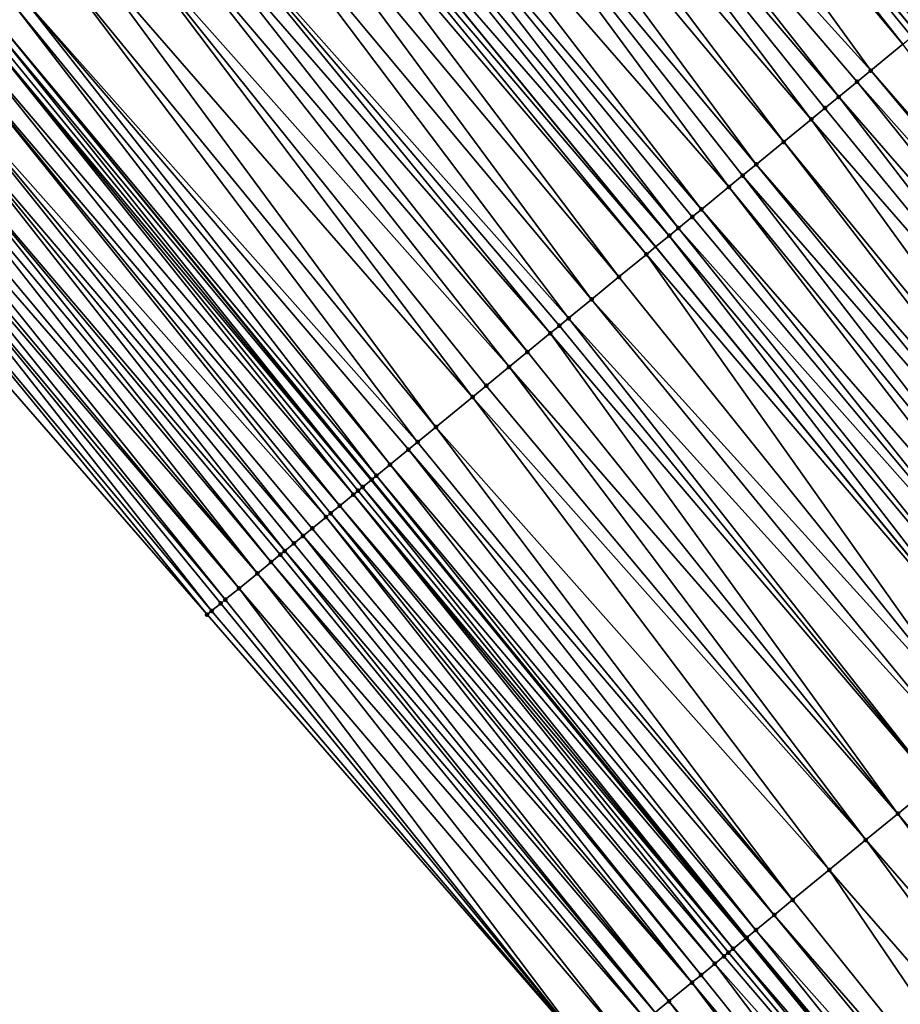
# Model space of a CAD drawing. Header units: feet. Extents: x 2004186 to 2014793, y 836912 to 864902.
# Tile 488 of 656: x 2007315 to 2007345, y 852045 to 852078. Entities that reach past the tile are written whole.
import ezdxf

# ---------------------------------------------------------------- set-up
doc = ezdxf.new("R2010")
doc.units = ezdxf.units.FT
doc.header["$LTSCALE"] = 100
doc.header["$MEASUREMENT"] = 0
for name, color, linetype, lineweight in [('EP_Travel Lane', 5, 'Continuous', 40), ('GPL_Skip Line', 2, 'Continuous', 40), ('Road Shots', 4, 'Continuous', 200), ('Road X-Section', 30, 'Continuous', 13)]:
    doc.layers.add(name, color=color, linetype=linetype, lineweight=lineweight)
doc.layers.add('I-77 SB_MM21-27-Surface-Border', color=7, linetype='Continuous')
doc.layers.add('I-77 SB_MM21-27-Surface-TIN', color=7, linetype='Continuous')

msp = doc.modelspace()

# ---------------------------------------------------------------- linework, layer by layer
at = {"layer": 'EP_Travel Lane'}
msp.add_polyline3d([(2007377.983800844, 852000.8977127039, 436.5696962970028), (2007365.146606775, 852016.2331912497, 436.746768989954), (2007352.319153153, 852031.7502962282, 436.8728418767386), (2007339.674079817, 852047.2450882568, 436.9950861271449), (2007327.029079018, 852062.7397913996, 437.136883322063), (2007314.384125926, 852078.2344360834, 437.2915498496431), (2007301.668577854, 852093.863523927, 437.4010782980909), (2007289.081300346, 852109.4060713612, 437.4789598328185), (2007276.494021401, 852124.9486205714, 437.5560434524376), (2007263.906707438, 852140.4912130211, 437.6138518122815), (2007251.319932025, 852156.231166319, 437.6029466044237), (2007239.071900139, 852172.0420528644, 437.6819413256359), (2007226.823824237, 852187.8529962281, 437.7461890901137), (2007214.576057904, 852203.6635399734, 437.9141399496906), (2007202.278240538, 852219.5795358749, 438.050688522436)], dxfattribs=at)
at = {"layer": 'GPL_Skip Line'}
msp.add_polyline3d([(2007400.41848609, 851993.5982109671, 436.2031289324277), (2007387.580882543, 852008.9335304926, 436.3592634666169), (2007374.74317321, 852024.268976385, 436.4908941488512), (2007361.986144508, 852039.6713750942, 436.6037614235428), (2007349.312298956, 852055.1426916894, 436.7135698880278), (2007336.638543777, 852070.6138979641, 436.8476929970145), (2007323.964731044, 852086.0851744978, 436.9663311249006), (2007311.363644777, 852101.615408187, 437.0641809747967), (2007298.875162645, 852117.2369162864, 437.1475946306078), (2007286.386638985, 852132.8584763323, 437.2079724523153), (2007273.898076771, 852148.480084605, 437.2469640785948), (2007261.464525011, 852164.1451979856, 437.282366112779), (2007249.164776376, 852179.9155655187, 437.3910763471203), (2007236.864926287, 852195.686063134, 437.4659343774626), (2007224.565206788, 852211.4563933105, 437.5843661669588), (2007212.292808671, 852227.2478656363, 437.6978340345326)], dxfattribs=at)
at = {"layer": 'I-77 SB_MM21-27-Surface-Border', "color": 3, "linetype": 'ByBlock', "lineweight": -2}
msp.add_polyline3d([(2007374.70008124, 851998.148125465, 436.6493122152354), (2007362.015852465, 852013.6118045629, 436.8093653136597), (2007347.908391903, 852028.1363464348, 436.9687877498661), (2007334.615825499, 852043.1005293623, 437.116558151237), (2007321.477952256, 852058.1914799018, 437.2583095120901), (2007308.339924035, 852073.2826196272, 437.3583708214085), (2007295.117926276, 852088.6263115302, 437.4956514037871), (2007282.316976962, 852103.9980912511, 437.5598997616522), (2007270.297043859, 852119.9943817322, 437.5878907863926), (2007258.589652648, 852136.2403071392, 437.67648959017), (2007246.483620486, 852152.4587741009, 437.6706200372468), (2007234.814603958, 852168.7212564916, 437.7487028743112), (2007222.987898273, 852184.8607180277, 437.832401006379), (2007212.265211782, 852201.8610753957, 437.9418669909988), (2007199.589120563, 852217.5207740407, 438.0786277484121)], dxfattribs=at)
at = {"layer": 'I-77 SB_MM21-27-Surface-TIN', "color": 128, "linetype": 'ByBlock', "lineweight": -2}
for points in [[(2007332.782450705, 852093.3106725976, 436.6803129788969), (2007345.625750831, 852077.9783992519, 436.5403146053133), (2007332.961546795, 852093.4575179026, 436.6628027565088)], [(2007333.091769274, 852093.5642905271, 436.6500709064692), (2007332.961546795, 852093.4575179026, 436.6628027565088), (2007345.765564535, 852078.0930353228, 436.5267288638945)], [(2007345.765564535, 852078.0930353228, 436.5267288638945), (2007332.961546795, 852093.4575179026, 436.6628027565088), (2007345.625750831, 852077.9783992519, 436.5403146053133)], [(2007333.246469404, 852093.6910496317, 436.6459390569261), (2007333.091769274, 852093.5642905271, 436.6500709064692), (2007345.920261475, 852078.2197983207, 436.5217389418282)], [(2007333.091769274, 852093.5642905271, 436.6500709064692), (2007345.765564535, 852078.0930353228, 436.5267288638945), (2007345.920261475, 852078.2197983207, 436.5217389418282)], [(2007333.246469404, 852093.6910496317, 436.6459390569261), (2007345.920261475, 852078.2197983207, 436.5217389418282), (2007346.074973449, 852078.346542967, 436.5207935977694)], [(2007332.627782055, 852093.183875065, 436.6929144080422), (2007332.163727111, 852092.803542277, 436.7175364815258), (2007344.992200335, 852077.4590732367, 436.5840989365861)], [(2007332.782450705, 852093.3106725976, 436.6803129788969), (2007332.627782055, 852093.183875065, 436.6929144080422), (2007345.456245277, 852077.8394182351, 436.5567855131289)], [(2007332.627782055, 852093.183875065, 436.6929144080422), (2007345.301570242, 852077.7126284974, 436.5676689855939), (2007345.456245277, 852077.8394182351, 436.5567855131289)], [(2007332.627782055, 852093.183875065, 436.6929144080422), (2007344.992200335, 852077.4590732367, 436.5840989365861), (2007345.301570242, 852077.7126284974, 436.5676689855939)], [(2007332.782450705, 852093.3106725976, 436.6803129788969), (2007345.456245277, 852077.8394182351, 436.5567855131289), (2007345.625750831, 852077.9783992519, 436.5403146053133)], [(2007332.163727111, 852092.803542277, 436.7175364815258), (2007330.462045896, 852091.4091674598, 436.7684235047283), (2007343.909343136, 852076.5717061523, 436.6247811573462)], [(2007332.163727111, 852092.803542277, 436.7175364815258), (2007343.909343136, 852076.5717061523, 436.6247811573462), (2007344.992200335, 852077.4590732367, 436.5840989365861)], [(2007330.462045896, 852091.4091674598, 436.7684235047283), (2007329.843272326, 852090.9020981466, 436.7922009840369), (2007342.826477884, 852075.6843488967, 436.6632970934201)], [(2007330.462045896, 852091.4091674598, 436.7684235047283), (2007343.445254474, 852076.1914145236, 436.640331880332), (2007343.909343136, 852076.5717061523, 436.6247811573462)], [(2007330.462045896, 852091.4091674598, 436.7684235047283), (2007342.826477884, 852075.6843488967, 436.6632970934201), (2007343.445254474, 852076.1914145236, 436.640331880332)], [(2007329.843272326, 852090.9020981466, 436.7922009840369), (2007328.915091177, 852090.1415195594, 436.8222728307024), (2007341.898276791, 852074.9237946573, 436.6880030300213)], [(2007329.843272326, 852090.9020981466, 436.7922009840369), (2007342.36238719, 852075.3040597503, 436.678300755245), (2007342.826477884, 852075.6843488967, 436.6632970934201)], [(2007329.843272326, 852090.9020981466, 436.7922009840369), (2007341.898276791, 852074.9237946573, 436.6880030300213), (2007342.36238719, 852075.3040597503, 436.678300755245)], [(2007328.915091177, 852090.1415195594, 436.8222728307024), (2007328.141587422, 852089.5077278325, 436.8420954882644), (2007340.970083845, 852074.1632304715, 436.7149011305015)], [(2007328.915091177, 852090.1415195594, 436.8222728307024), (2007340.970083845, 852074.1632304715, 436.7149011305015), (2007341.898276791, 852074.9237946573, 436.6880030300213)], [(2007328.141587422, 852089.5077278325, 436.8420954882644), (2007327.213371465, 852088.7471917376, 436.8628021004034), (2007340.041907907, 852073.4026455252, 436.7463748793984)], [(2007328.141587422, 852089.5077278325, 436.8420954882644), (2007340.041907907, 852073.4026455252, 436.7463748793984), (2007340.970083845, 852074.1632304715, 436.7149011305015)], [(2007327.213371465, 852088.7471917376, 436.8628021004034), (2007325.975760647, 852087.7331308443, 436.8932246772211), (2007339.113691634, 852072.6421098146, 436.7669970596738)], [(2007327.213371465, 852088.7471917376, 436.8628021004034), (2007339.577799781, 852073.0223776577, 436.7566886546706), (2007340.041907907, 852073.4026455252, 436.7463748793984)], [(2007327.213371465, 852088.7471917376, 436.8628021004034), (2007339.113691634, 852072.6421098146, 436.7669970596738), (2007339.577799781, 852073.0223776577, 436.7566886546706)], [(2007325.975760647, 852087.7331308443, 436.8932246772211), (2007325.202265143, 852087.0993290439, 436.9152674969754), (2007338.185499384, 852071.8815447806, 436.7940820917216)], [(2007325.975760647, 852087.7331308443, 436.8932246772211), (2007338.185499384, 852071.8815447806, 436.7940820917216), (2007339.113691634, 852072.6421098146, 436.7669970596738)], [(2007325.202265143, 852087.0993290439, 436.9152674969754), (2007324.583499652, 852086.5922498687, 436.9412185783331), (2007337.41203894, 852071.2477001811, 436.8255581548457)], [(2007325.202265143, 852087.0993290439, 436.9152674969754), (2007337.876105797, 852071.6280184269, 436.8041409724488), (2007338.185499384, 852071.8815447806, 436.7940820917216)], [(2007325.202265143, 852087.0993290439, 436.9152674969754), (2007337.41203894, 852071.2477001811, 436.8255581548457), (2007337.876105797, 852071.6280184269, 436.8041409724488)], [(2007324.583499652, 852086.5922498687, 436.9412185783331), (2007323.964731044, 852086.0851744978, 436.9663311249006), (2007337.102639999, 852070.9941803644, 436.8341762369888)], [(2007324.583499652, 852086.5922498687, 436.9412185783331), (2007337.102639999, 852070.9941803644, 436.8341762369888), (2007337.41203894, 852071.2477001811, 436.8255581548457)], [(2007323.655327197, 852085.831660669, 436.9736294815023), (2007336.638543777, 852070.6138979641, 436.8476929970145), (2007323.964731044, 852086.0851744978, 436.9663311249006)], [(2007337.102639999, 852070.9941803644, 436.8341762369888), (2007323.964731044, 852086.0851744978, 436.9663311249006), (2007336.638543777, 852070.6138979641, 436.8476929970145)], [(2007323.655327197, 852085.831660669, 436.9736294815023), (2007323.345937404, 852085.5781296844, 436.9847088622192), (2007336.329146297, 852070.3603763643, 436.8567041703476)], [(2007323.655327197, 852085.831660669, 436.9736294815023), (2007336.329146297, 852070.3603763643, 436.8567041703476), (2007336.638543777, 852070.6138979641, 436.8476929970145)], [(2007323.345937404, 852085.5781296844, 436.9847088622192), (2007322.572441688, 852084.9443281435, 437.0066944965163), (2007335.400914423, 852069.5998596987, 436.8731288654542)], [(2007323.345937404, 852085.5781296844, 436.9847088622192), (2007335.400914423, 852069.5998596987, 436.8731288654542), (2007336.329146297, 852070.3603763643, 436.8567041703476)], [(2007322.572441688, 852084.9443281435, 437.0066944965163), (2007321.644252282, 852084.1837596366, 437.0345447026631), (2007334.472715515, 852068.8393027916, 436.8984227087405)], [(2007322.572441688, 852084.9443281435, 437.0066944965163), (2007334.472715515, 852068.8393027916, 436.8984227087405), (2007335.400914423, 852069.5998596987, 436.8731288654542)], [(2007321.644252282, 852084.1837596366, 437.0345447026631), (2007320.406676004, 852083.169656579, 437.0742602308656), (2007333.699206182, 852068.2055178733, 436.9167450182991)], [(2007321.644252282, 852084.1837596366, 437.0345447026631), (2007333.699206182, 852068.2055178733, 436.9167450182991), (2007334.472715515, 852068.8393027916, 436.8984227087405)], [(2007320.406676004, 852083.169656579, 437.0742602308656), (2007319.942602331, 852082.7893466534, 437.0938434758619), (2007333.080410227, 852067.6984758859, 436.9345000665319)], [(2007320.406676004, 852083.169656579, 437.0742602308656), (2007333.389811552, 852067.951992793, 436.9265232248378), (2007333.699206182, 852068.2055178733, 436.9167450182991)], [(2007320.406676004, 852083.169656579, 437.0742602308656), (2007333.080410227, 852067.6984758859, 436.9345000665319), (2007333.389811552, 852067.951992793, 436.9265232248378)], [(2007319.942602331, 852082.7893466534, 437.0938434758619), (2007319.323834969, 852082.2822697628, 437.1192910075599), (2007332.306938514, 852067.0646450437, 436.962943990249)], [(2007319.942602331, 852082.7893466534, 437.0938434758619), (2007332.306938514, 852067.0646450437, 436.962943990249), (2007333.080410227, 852067.6984758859, 436.9345000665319)], [(2007319.323834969, 852082.2822697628, 437.1192910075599), (2007318.395651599, 852081.5216938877, 437.1487651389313), (2007331.688156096, 852066.5575865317, 436.9843411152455)], [(2007319.323834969, 852082.2822697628, 437.1192910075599), (2007331.688156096, 852066.5575865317, 436.9843411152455), (2007332.306938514, 852067.0646450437, 436.962943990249)], [(2007318.395651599, 852081.5216938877, 437.1487651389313), (2007317.312781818, 852080.6343421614, 437.1860620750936), (2007330.450563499, 852065.5435033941, 437.0196666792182)], [(2007318.395651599, 852081.5216938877, 437.1487651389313), (2007330.914641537, 852065.9238079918, 437.0012575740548), (2007331.688156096, 852066.5575865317, 436.9843411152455)], [(2007318.395651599, 852081.5216938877, 437.1487651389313), (2007330.450563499, 852065.5435033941, 437.0196666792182), (2007330.914641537, 852065.9238079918, 437.0012575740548)], [(2007317.312781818, 852080.6343421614, 437.1860620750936), (2007316.539318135, 852080.000501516, 437.2166663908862), (2007329.213000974, 852064.5293835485, 437.0630827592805)], [(2007317.312781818, 852080.6343421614, 437.1860620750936), (2007329.213000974, 852064.5293835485, 437.0630827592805), (2007330.450563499, 852065.5435033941, 437.0196666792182)], [(2007316.539318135, 852080.000501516, 437.2166663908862), (2007315.301785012, 852078.986345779, 437.267992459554), (2007328.594258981, 852064.022275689, 437.0953559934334)], [(2007316.539318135, 852080.000501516, 437.2166663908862), (2007328.594258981, 852064.022275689, 437.0953559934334), (2007329.213000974, 852064.5293835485, 437.0630827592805)], [(2007315.301785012, 852078.986345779, 437.267992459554), (2007314.992390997, 852078.7328199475, 437.2779361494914), (2007327.666077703, 852063.2616972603, 437.125393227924)], [(2007315.301785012, 852078.986345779, 437.267992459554), (2007328.284870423, 852063.7687431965, 437.1067678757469), (2007328.594258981, 852064.022275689, 437.0953559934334)], [(2007315.301785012, 852078.986345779, 437.267992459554), (2007327.666077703, 852063.2616972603, 437.125393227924), (2007328.284870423, 852063.7687431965, 437.1067678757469)], [(2007314.992390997, 852078.7328199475, 437.2779361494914), (2007314.384125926, 852078.2344360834, 437.2915498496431), (2007327.201947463, 852062.8814563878, 437.1297573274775)], [(2007314.992390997, 852078.7328199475, 437.2779361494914), (2007327.201947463, 852062.8814563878, 437.1297573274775), (2007327.666077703, 852063.2616972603, 437.125393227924)], [(2007314.21887791, 852078.0990396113, 437.295248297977), (2007314.064187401, 852077.972268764, 437.3019682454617), (2007326.737901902, 852062.5011121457, 437.1569040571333)], [(2007314.21887791, 852078.0990396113, 437.295248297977), (2007327.029079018, 852062.7397913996, 437.136883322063), (2007314.384125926, 852078.2344360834, 437.2915498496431)], [(2007314.21887791, 852078.0990396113, 437.295248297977), (2007326.737901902, 852062.5011121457, 437.1569040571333), (2007327.029079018, 852062.7397913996, 437.136883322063)], [(2007327.047253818, 852062.7546893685, 437.1356336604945), (2007314.384125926, 852078.2344360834, 437.2915498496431), (2007327.029079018, 852062.7397913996, 437.136883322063)], [(2007327.201947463, 852062.8814563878, 437.1297573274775), (2007314.384125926, 852078.2344360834, 437.2915498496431), (2007327.047253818, 852062.7546893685, 437.1356336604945)], [(2007313.9094884, 852077.8455082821, 437.3064036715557), (2007313.445369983, 852077.4652529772, 437.3139484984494), (2007326.428499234, 852062.2475968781, 437.1645195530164)], [(2007314.064187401, 852077.972268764, 437.3019682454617), (2007313.9094884, 852077.8455082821, 437.3064036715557), (2007326.737901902, 852062.5011121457, 437.1569040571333)], [(2007313.9094884, 852077.8455082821, 437.3064036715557), (2007326.58320815, 852062.3743452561, 437.1627517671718), (2007326.737901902, 852062.5011121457, 437.1569040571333)], [(2007313.9094884, 852077.8455082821, 437.3064036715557), (2007326.428499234, 852062.2475968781, 437.1645195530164), (2007326.58320815, 852062.3743452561, 437.1627517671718)], [(2007313.445369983, 852077.4652529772, 437.3139484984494), (2007312.98123784, 852077.0850144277, 437.3178005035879), (2007325.964353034, 852061.867375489, 437.1645895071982)], [(2007313.445369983, 852077.4652529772, 437.3139484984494), (2007325.964353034, 852061.867375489, 437.1645895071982), (2007326.428499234, 852062.2475968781, 437.1645195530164)], [(2007344.992200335, 852077.4590732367, 436.5840989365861), (2007343.909343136, 852076.5717061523, 436.6247811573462), (2007357.047225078, 852061.4807449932, 436.4853525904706)], [(2007312.98123784, 852077.0850144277, 437.3178005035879), (2007312.20771101, 852076.4512508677, 437.3314151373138), (2007325.500263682, 852061.487084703, 437.1799545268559)], [(2007312.98123784, 852077.0850144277, 437.3178005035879), (2007325.654951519, 852061.6138588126, 437.1725154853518), (2007325.964353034, 852061.867375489, 437.1645895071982)], [(2007312.98123784, 852077.0850144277, 437.3178005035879), (2007325.500263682, 852061.487084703, 437.1799545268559), (2007325.654951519, 852061.6138588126, 437.1725154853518)], [(2007312.20771101, 852076.4512508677, 437.3314151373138), (2007311.743601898, 852076.0709842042, 437.3414634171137), (2007324.726783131, 852060.853264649, 437.2060206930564)], [(2007312.20771101, 852076.4512508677, 437.3314151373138), (2007325.036182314, 852061.1067841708, 437.1974675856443), (2007325.500263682, 852061.487084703, 437.1799545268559)], [(2007312.20771101, 852076.4512508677, 437.3314151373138), (2007324.726783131, 852060.853264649, 437.2060206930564), (2007325.036182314, 852061.1067841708, 437.1974675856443)], [(2007343.909343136, 852076.5717061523, 436.6247811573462), (2007343.445254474, 852076.1914145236, 436.640331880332), (2007356.73781803, 852061.227235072, 436.4917900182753)], [(2007343.909343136, 852076.5717061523, 436.6247811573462), (2007356.73781803, 852061.227235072, 436.4917900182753), (2007357.047225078, 852061.4807449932, 436.4853525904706)], [(2007343.445254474, 852076.1914145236, 436.640331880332), (2007342.826477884, 852075.6843488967, 436.6632970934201), (2007355.964344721, 852060.5934061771, 436.5198053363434)], [(2007343.445254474, 852076.1914145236, 436.640331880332), (2007355.964344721, 852060.5934061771, 436.5198053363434), (2007356.73781803, 852061.227235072, 436.4917900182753)], [(2007311.743601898, 852076.0709842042, 437.3414634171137), (2007311.124789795, 852075.5639619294, 437.3548736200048), (2007324.107946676, 852060.3462721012, 437.2128792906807)], [(2007311.743601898, 852076.0709842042, 437.3414634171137), (2007324.41736154, 852060.5997724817, 437.2085449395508), (2007324.726783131, 852060.853264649, 437.2060206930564)], [(2007311.743601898, 852076.0709842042, 437.3414634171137), (2007324.107946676, 852060.3462721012, 437.2128792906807), (2007324.41736154, 852060.5997724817, 437.2085449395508)], [(2007311.124789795, 852075.5639619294, 437.3548736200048), (2007310.815373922, 852075.3104627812, 437.3589362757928), (2007323.64386779, 852059.9659685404, 437.2310598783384)], [(2007311.124789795, 852075.5639619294, 437.3548736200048), (2007323.953249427, 852060.2195094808, 437.2177860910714), (2007324.107946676, 852060.3462721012, 437.2128792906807)], [(2007311.124789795, 852075.5639619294, 437.3548736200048), (2007323.64386779, 852059.9659685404, 437.2310598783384), (2007323.953249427, 852060.2195094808, 437.2177860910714)], [(2007342.826477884, 852075.6843488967, 436.6632970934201), (2007342.36238719, 852075.3040597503, 436.678300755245), (2007355.036160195, 852059.8328317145, 436.5489691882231)], [(2007342.826477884, 852075.6843488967, 436.6632970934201), (2007355.036160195, 852059.8328317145, 436.5489691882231), (2007355.964344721, 852060.5934061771, 436.5198053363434)], [(2007310.815373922, 852075.3104627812, 437.3589362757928), (2007310.351258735, 852074.9302035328, 437.367350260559), (2007323.179771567, 852059.5856861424, 437.2445761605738)], [(2007310.815373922, 852075.3104627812, 437.3589362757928), (2007323.179771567, 852059.5856861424, 437.2445761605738), (2007323.64386779, 852059.9659685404, 437.2310598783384)], [(2007342.36238719, 852075.3040597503, 436.678300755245), (2007341.898276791, 852074.9237946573, 436.6880030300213), (2007355.036160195, 852059.8328317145, 436.5489691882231)], [(2007310.351258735, 852074.9302035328, 437.367350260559), (2007310.041824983, 852074.676726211, 437.3666024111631), (2007323.179771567, 852059.5856861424, 437.2445761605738)], [(2007341.898276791, 852074.9237946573, 436.6880030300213), (2007340.970083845, 852074.1632304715, 436.7149011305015), (2007353.643872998, 852058.691982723, 436.5899153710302)], [(2007341.898276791, 852074.9237946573, 436.6880030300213), (2007353.643872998, 852058.691982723, 436.5899153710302), (2007355.036160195, 852059.8328317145, 436.5489691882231)], [(2007309.732370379, 852074.4232743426, 437.3602446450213), (2007309.577656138, 852074.2965324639, 437.3605799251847), (2007322.560956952, 852059.0786669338, 437.2573108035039)], [(2007310.041824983, 852074.676726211, 437.3666024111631), (2007309.732370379, 852074.4232743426, 437.3602446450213), (2007322.560956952, 852059.0786669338, 437.2573108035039)], [(2007310.041824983, 852074.676726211, 437.3666024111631), (2007322.560956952, 852059.0786669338, 437.2573108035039), (2007323.179771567, 852059.5856861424, 437.2445761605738)], [(2007309.577656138, 852074.2965324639, 437.3605799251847), (2007309.268245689, 852074.0430266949, 437.3661018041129), (2007322.096873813, 852058.6983685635, 437.2743473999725)], [(2007309.577656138, 852074.2965324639, 437.3605799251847), (2007322.096873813, 852058.6983685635, 437.2743473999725), (2007322.560956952, 852059.0786669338, 437.2573108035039)], [(2007340.970083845, 852074.1632304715, 436.7149011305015), (2007340.041907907, 852073.4026455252, 436.7463748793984), (2007353.1797945, 852058.311678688, 436.6082008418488)], [(2007340.970083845, 852074.1632304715, 436.7149011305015), (2007353.1797945, 852058.311678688, 436.6082008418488), (2007353.643872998, 852058.691982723, 436.5899153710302)], [(2007309.268245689, 852074.0430266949, 437.3661018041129), (2007308.804096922, 852073.6628084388, 437.3654810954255), (2007321.632678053, 852058.3182076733, 437.2610833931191)], [(2007309.268245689, 852074.0430266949, 437.3661018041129), (2007321.942165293, 852058.5716197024, 437.2762216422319), (2007322.096873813, 852058.6983685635, 437.2743473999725)], [(2007309.268245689, 852074.0430266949, 437.3661018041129), (2007321.632678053, 852058.3182076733, 437.2610833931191), (2007321.942165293, 852058.5716197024, 437.2762216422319)], [(2007308.804096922, 852073.6628084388, 437.3654810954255), (2007308.339924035, 852073.2826196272, 437.3583708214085), (2007321.477952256, 852058.1914799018, 437.2583095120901)], [(2007308.804096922, 852073.6628084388, 437.3654810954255), (2007321.477952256, 852058.1914799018, 437.2583095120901), (2007321.632678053, 852058.3182076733, 437.2610833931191)], [(2007340.041907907, 852073.4026455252, 436.7463748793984), (2007339.577799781, 852073.0223776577, 436.7566886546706), (2007352.715677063, 852057.9314221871, 436.616009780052)], [(2007340.041907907, 852073.4026455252, 436.7463748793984), (2007352.715677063, 852057.9314221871, 436.616009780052), (2007353.1797945, 852058.311678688, 436.6082008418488)], [(2007339.577799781, 852073.0223776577, 436.7566886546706), (2007339.113691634, 852072.6421098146, 436.7669970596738), (2007351.787473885, 852057.1708704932, 436.6401554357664)], [(2007339.577799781, 852073.0223776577, 436.7566886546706), (2007351.787473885, 852057.1708704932, 436.6401554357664), (2007352.715677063, 852057.9314221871, 436.616009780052)], [(2007339.113691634, 852072.6421098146, 436.7669970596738), (2007338.185499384, 852071.8815447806, 436.7940820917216), (2007351.323384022, 852056.7905803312, 436.6553832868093)], [(2007339.113691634, 852072.6421098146, 436.7669970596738), (2007351.323384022, 852056.7905803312, 436.6553832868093), (2007351.787473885, 852057.1708704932, 436.6401554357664)], [(2007338.185499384, 852071.8815447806, 436.7940820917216), (2007337.876105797, 852071.6280184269, 436.8041409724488), (2007350.70457547, 852056.2835537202, 436.6697498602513)], [(2007338.185499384, 852071.8815447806, 436.7940820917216), (2007350.70457547, 852056.2835537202, 436.6697498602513), (2007351.323384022, 852056.7905803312, 436.6553832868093)], [(2007337.876105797, 852071.6280184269, 436.8041409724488), (2007337.41203894, 852071.2477001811, 436.8255581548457), (2007350.70457547, 852056.2835537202, 436.6697498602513)], [(2007337.41203894, 852071.2477001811, 436.8255581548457), (2007337.102639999, 852070.9941803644, 436.8341762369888), (2007349.931101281, 852055.6497259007, 436.6975281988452)], [(2007337.41203894, 852071.2477001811, 436.8255581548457), (2007349.931101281, 852055.6497259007, 436.6975281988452), (2007350.70457547, 852056.2835537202, 436.6697498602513)], [(2007337.102639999, 852070.9941803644, 436.8341762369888), (2007336.638543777, 852070.6138979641, 436.8476929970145), (2007349.312298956, 852055.1426916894, 436.7135698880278)], [(2007337.102639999, 852070.9941803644, 436.8341762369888), (2007349.312298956, 852055.1426916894, 436.7135698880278), (2007349.931101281, 852055.6497259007, 436.6975281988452)], [(2007336.329146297, 852070.3603763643, 436.8567041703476), (2007349.312298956, 852055.1426916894, 436.7135698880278), (2007336.638543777, 852070.6138979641, 436.8476929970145)], [(2007336.329146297, 852070.3603763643, 436.8567041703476), (2007335.400914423, 852069.5998596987, 436.8731288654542), (2007347.919967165, 852054.0018971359, 436.7425179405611)], [(2007336.329146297, 852070.3603763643, 436.8567041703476), (2007347.919967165, 852054.0018971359, 436.7425179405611), (2007349.312298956, 852055.1426916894, 436.7135698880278)], [(2007335.400914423, 852069.5998596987, 436.8731288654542), (2007334.472715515, 852068.8393027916, 436.8984227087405), (2007347.919967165, 852054.0018971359, 436.7425179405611)], [(2007334.472715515, 852068.8393027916, 436.8984227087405), (2007333.699206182, 852068.2055178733, 436.9167450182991), (2007347.146485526, 852053.3680784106, 436.768291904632)], [(2007334.472715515, 852068.8393027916, 436.8984227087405), (2007347.146485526, 852053.3680784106, 436.768291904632), (2007347.919967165, 852054.0018971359, 436.7425179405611)], [(2007333.699206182, 852068.2055178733, 436.9167450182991), (2007333.389811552, 852067.951992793, 436.9265232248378), (2007346.063596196, 852052.4807505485, 436.800330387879)], [(2007333.699206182, 852068.2055178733, 436.9167450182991), (2007346.063596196, 852052.4807505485, 436.800330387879), (2007347.146485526, 852053.3680784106, 436.768291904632)], [(2007333.389811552, 852067.951992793, 436.9265232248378), (2007333.080410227, 852067.6984758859, 436.9345000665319), (2007346.063596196, 852052.4807505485, 436.800330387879)], [(2007333.080410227, 852067.6984758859, 436.9345000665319), (2007332.306938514, 852067.0646450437, 436.962943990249), (2007344.82600912, 852051.4666606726, 436.8371421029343)], [(2007333.080410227, 852067.6984758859, 436.9345000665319), (2007344.82600912, 852051.4666606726, 436.8371421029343), (2007346.063596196, 852052.4807505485, 436.800330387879)], [(2007332.306938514, 852067.0646450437, 436.962943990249), (2007331.688156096, 852066.5575865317, 436.9843411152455), (2007344.82600912, 852051.4666606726, 436.8371421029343)], [(2007331.688156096, 852066.5575865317, 436.9843411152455), (2007330.914641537, 852065.9238079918, 437.0012575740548), (2007343.743101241, 852050.5793554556, 436.8641896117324)], [(2007331.688156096, 852066.5575865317, 436.9843411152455), (2007343.743101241, 852050.5793554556, 436.8641896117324), (2007344.82600912, 852051.4666606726, 436.8371421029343)], [(2007330.914641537, 852065.9238079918, 437.0012575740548), (2007330.450563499, 852065.5435033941, 437.0196666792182), (2007343.743101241, 852050.5793554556, 436.8641896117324)], [(2007330.450563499, 852065.5435033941, 437.0196666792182), (2007329.213000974, 852064.5293835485, 437.0630827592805), (2007342.50552861, 852049.5652479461, 436.9048877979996)], [(2007330.450563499, 852065.5435033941, 437.0196666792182), (2007342.50552861, 852049.5652479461, 436.9048877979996), (2007343.743101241, 852050.5793554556, 436.8641896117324)], [(2007329.213000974, 852064.5293835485, 437.0630827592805), (2007328.594258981, 852064.022275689, 437.0953559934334), (2007341.267982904, 852048.5511075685, 436.9528300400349)], [(2007329.213000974, 852064.5293835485, 437.0630827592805), (2007341.267982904, 852048.5511075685, 436.9528300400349), (2007342.50552861, 852049.5652479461, 436.9048877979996)], [(2007328.284870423, 852063.7687431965, 437.1067678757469), (2007327.666077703, 852063.2616972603, 437.125393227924), (2007340.64919186, 852048.0440595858, 436.9719069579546)], [(2007328.594258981, 852064.022275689, 437.0953559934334), (2007328.284870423, 852063.7687431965, 437.1067678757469), (2007341.267982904, 852048.5511075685, 436.9528300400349)], [(2007328.284870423, 852063.7687431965, 437.1067678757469), (2007340.64919186, 852048.0440595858, 436.9719069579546), (2007341.267982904, 852048.5511075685, 436.9528300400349)], [(2007327.666077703, 852063.2616972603, 437.125393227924), (2007327.201947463, 852062.8814563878, 437.1297573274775), (2007340.030374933, 852047.5370432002, 436.984019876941)], [(2007327.666077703, 852063.2616972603, 437.125393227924), (2007340.030374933, 852047.5370432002, 436.984019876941), (2007340.64919186, 852048.0440595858, 436.9719069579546)], [(2007327.201947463, 852062.8814563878, 437.1297573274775), (2007327.047253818, 852062.7546893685, 437.1356336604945), (2007339.720976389, 852047.2835228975, 436.9927453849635)], [(2007327.201947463, 852062.8814563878, 437.1297573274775), (2007339.720976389, 852047.2835228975, 436.9927453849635), (2007340.030374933, 852047.5370432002, 436.984019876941)], [(2007326.737901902, 852062.5011121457, 437.1569040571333), (2007326.58320815, 852062.3743452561, 437.1627517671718), (2007339.256916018, 852046.9031967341, 437.015907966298)], [(2007326.737901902, 852062.5011121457, 437.1569040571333), (2007339.674079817, 852047.2450882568, 436.9950861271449), (2007327.029079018, 852062.7397913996, 437.136883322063)], [(2007326.737901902, 852062.5011121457, 437.1569040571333), (2007339.256916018, 852046.9031967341, 437.015907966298), (2007339.674079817, 852047.2450882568, 436.9950861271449)], [(2007327.047253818, 852062.7546893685, 437.1356336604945), (2007327.029079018, 852062.7397913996, 437.136883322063), (2007339.720976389, 852047.2835228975, 436.9927453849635)], [(2007339.720976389, 852047.2835228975, 436.9927453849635), (2007327.029079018, 852062.7397913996, 437.136883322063), (2007339.674079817, 852047.2450882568, 436.9950861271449)], [(2007326.428499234, 852062.2475968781, 437.1645195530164), (2007325.964353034, 852061.867375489, 437.1645895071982), (2007338.947513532, 852046.6496812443, 437.0235726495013)], [(2007326.58320815, 852062.3743452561, 437.1627517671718), (2007326.428499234, 852062.2475968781, 437.1645195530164), (2007339.256916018, 852046.9031967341, 437.015907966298)], [(2007326.428499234, 852062.2475968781, 437.1645195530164), (2007339.102220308, 852046.7764322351, 437.0212288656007), (2007339.256916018, 852046.9031967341, 437.015907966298)], [(2007326.428499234, 852062.2475968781, 437.1645195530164), (2007338.947513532, 852046.6496812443, 437.0235726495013), (2007339.102220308, 852046.7764322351, 437.0212288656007)], [(2007325.964353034, 852061.867375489, 437.1645895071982), (2007325.654951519, 852061.6138588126, 437.1725154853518), (2007338.638083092, 852046.3961998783, 437.0237165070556)], [(2007325.964353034, 852061.867375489, 437.1645895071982), (2007338.638083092, 852046.3961998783, 437.0237165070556), (2007338.947513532, 852046.6496812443, 437.0235726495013)], [(2007325.500263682, 852061.487084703, 437.1799545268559), (2007325.036182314, 852061.1067841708, 437.1974675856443), (2007337.86454687, 852045.7624477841, 437.0348049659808)], [(2007325.654951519, 852061.6138588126, 437.1725154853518), (2007325.500263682, 852061.487084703, 437.1799545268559), (2007338.173950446, 852046.0159619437, 437.0274334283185)], [(2007325.500263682, 852061.487084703, 437.1799545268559), (2007337.86454687, 852045.7624477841, 437.0348049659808), (2007338.173950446, 852046.0159619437, 437.0274334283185)], [(2007325.654951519, 852061.6138588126, 437.1725154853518), (2007338.173950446, 852046.0159619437, 437.0274334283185), (2007338.638083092, 852046.3961998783, 437.0237165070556)], [(2007325.036182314, 852061.1067841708, 437.1974675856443), (2007324.726783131, 852060.853264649, 437.2060206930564), (2007337.86454687, 852045.7624477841, 437.0348049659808)], [(2007324.726783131, 852060.853264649, 437.2060206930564), (2007324.41736154, 852060.5997724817, 437.2085449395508), (2007337.091081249, 852045.1286095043, 437.0648887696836)], [(2007324.726783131, 852060.853264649, 437.2060206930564), (2007337.091081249, 852045.1286095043, 437.0648887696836), (2007337.86454687, 852045.7624477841, 437.0348049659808)], [(2007324.41736154, 852060.5997724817, 437.2085449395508), (2007324.107946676, 852060.3462721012, 437.2128792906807), (2007337.091081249, 852045.1286095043, 437.0648887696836)], [(2007323.953249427, 852060.2195094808, 437.2177860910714), (2007323.64386779, 852059.9659685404, 437.2310598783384), (2007336.627001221, 852044.7483073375, 437.0827624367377)], [(2007324.107946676, 852060.3462721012, 437.2128792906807), (2007323.953249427, 852060.2195094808, 437.2177860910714), (2007336.627001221, 852044.7483073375, 437.0827624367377)], [(2007324.107946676, 852060.3462721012, 437.2128792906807), (2007336.627001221, 852044.7483073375, 437.0827624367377), (2007337.091081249, 852045.1286095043, 437.0648887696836)], [(2007323.64386779, 852059.9659685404, 437.2310598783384), (2007323.179771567, 852059.5856861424, 437.2445761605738), (2007336.317594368, 852044.4947971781, 437.0892523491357)], [(2007323.64386779, 852059.9659685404, 437.2310598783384), (2007336.317594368, 852044.4947971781, 437.0892523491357), (2007336.627001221, 852044.7483073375, 437.0827624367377)], [(2007323.179771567, 852059.5856861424, 437.2445761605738), (2007322.560956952, 852059.0786669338, 437.2573108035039), (2007335.54405765, 852043.8610456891, 437.1002074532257)], [(2007323.179771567, 852059.5856861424, 437.2445761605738), (2007335.54405765, 852043.8610456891, 437.1002074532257), (2007336.317594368, 852044.4947971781, 437.0892523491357)], [(2007322.560956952, 852059.0786669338, 437.2573108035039), (2007322.096873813, 852058.6983685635, 437.2743473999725), (2007334.615825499, 852043.1005293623, 437.116558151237)], [(2007322.560956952, 852059.0786669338, 437.2573108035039), (2007334.615825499, 852043.1005293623, 437.116558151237), (2007335.54405765, 852043.8610456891, 437.1002074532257)], [(2007321.942165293, 852058.5716197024, 437.2762216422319), (2007321.632678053, 852058.3182076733, 437.2610833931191), (2007334.615825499, 852043.1005293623, 437.116558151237)], [(2007322.096873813, 852058.6983685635, 437.2743473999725), (2007321.942165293, 852058.5716197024, 437.2762216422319), (2007334.615825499, 852043.1005293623, 437.116558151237)], [(2007321.632678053, 852058.3182076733, 437.2610833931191), (2007321.477952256, 852058.1914799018, 437.2583095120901), (2007334.615825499, 852043.1005293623, 437.116558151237)], [(2007346.063596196, 852052.4807505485, 436.800330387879), (2007344.82600912, 852051.4666606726, 436.8371421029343), (2007357.654540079, 852036.1221211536, 436.7192405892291)], [(2007344.82600912, 852051.4666606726, 436.8371421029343), (2007343.743101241, 852050.5793554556, 436.8641896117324), (2007356.881040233, 852035.4883246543, 436.7401159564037)], [(2007344.82600912, 852051.4666606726, 436.8371421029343), (2007356.881040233, 852035.4883246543, 436.7401159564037), (2007357.654540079, 852036.1221211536, 436.7192405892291)], [(2007343.743101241, 852050.5793554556, 436.8641896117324), (2007342.50552861, 852049.5652479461, 436.9048877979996), (2007355.643445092, 852034.474244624, 436.7747576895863)], [(2007343.743101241, 852050.5793554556, 436.8641896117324), (2007355.643445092, 852034.474244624, 436.7747576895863), (2007356.881040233, 852035.4883246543, 436.7401159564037)], [(2007342.50552861, 852049.5652479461, 436.9048877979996), (2007341.267982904, 852048.5511075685, 436.9528300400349), (2007353.787097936, 852032.9530689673, 436.8389770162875)], [(2007342.50552861, 852049.5652479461, 436.9048877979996), (2007353.787097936, 852032.9530689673, 436.8389770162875), (2007355.643445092, 852034.474244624, 436.7747576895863)], [(2007341.267982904, 852048.5511075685, 436.9528300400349), (2007340.64919186, 852048.0440595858, 436.9719069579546), (2007353.787097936, 852032.9530689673, 436.8389770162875)], [(2007340.64919186, 852048.0440595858, 436.9719069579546), (2007340.030374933, 852047.5370432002, 436.984019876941), (2007353.323003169, 852032.5727847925, 436.8528853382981)], [(2007340.64919186, 852048.0440595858, 436.9719069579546), (2007353.323003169, 852032.5727847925, 436.8528853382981), (2007353.787097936, 852032.9530689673, 436.8389770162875)], [(2007340.030374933, 852047.5370432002, 436.984019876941), (2007339.720976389, 852047.2835228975, 436.9927453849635), (2007352.549473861, 852031.9390242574, 436.8658341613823)], [(2007340.030374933, 852047.5370432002, 436.984019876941), (2007352.549473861, 852031.9390242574, 436.8658341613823), (2007353.323003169, 852032.5727847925, 436.8528853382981)], [(2007339.256916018, 852046.9031967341, 437.015907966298), (2007352.319153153, 852031.7502962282, 436.8728418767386), (2007339.674079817, 852047.2450882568, 436.9950861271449)], [(2007339.720976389, 852047.2835228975, 436.9927453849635), (2007339.674079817, 852047.2450882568, 436.9950861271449), (2007352.319153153, 852031.7502962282, 436.8728418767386)], [(2007339.720976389, 852047.2835228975, 436.9927453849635), (2007352.319153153, 852031.7502962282, 436.8728418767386), (2007352.549473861, 852031.9390242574, 436.8658341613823)], [(2007339.256916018, 852046.9031967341, 437.015907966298), (2007339.102220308, 852046.7764322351, 437.0212288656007), (2007351.930681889, 852031.4319774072, 436.8846614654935)], [(2007339.256916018, 852046.9031967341, 437.015907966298), (2007351.930681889, 852031.4319774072, 436.8846614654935), (2007352.319153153, 852031.7502962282, 436.8728418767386)], [(2007338.947513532, 852046.6496812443, 437.0235726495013), (2007338.638083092, 852046.3961998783, 437.0237165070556), (2007351.930681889, 852031.4319774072, 436.8846614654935)], [(2007339.102220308, 852046.7764322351, 437.0212288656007), (2007338.947513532, 852046.6496812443, 437.0235726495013), (2007351.930681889, 852031.4319774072, 436.8846614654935)], [(2007338.638083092, 852046.3961998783, 437.0237165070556), (2007338.173950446, 852046.0159619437, 437.0274334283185), (2007350.693053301, 852030.4179382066, 436.9103043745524)], [(2007338.638083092, 852046.3961998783, 437.0237165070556), (2007350.693053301, 852030.4179382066, 436.9103043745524), (2007351.930681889, 852031.4319774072, 436.8846614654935)], [(2007338.173950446, 852046.0159619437, 437.0274334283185), (2007337.86454687, 852045.7624477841, 437.0348049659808), (2007350.693053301, 852030.4179382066, 436.9103043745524)], [(2007337.86454687, 852045.7624477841, 437.0348049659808), (2007337.091081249, 852045.1286095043, 437.0648887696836), (2007349.919557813, 852029.7841363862, 436.9323524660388)], [(2007337.86454687, 852045.7624477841, 437.0348049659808), (2007349.919557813, 852029.7841363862, 436.9323524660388), (2007350.693053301, 852030.4179382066, 436.9103043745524)], [(2007337.091081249, 852045.1286095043, 437.0648887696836), (2007336.627001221, 852044.7483073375, 437.0827624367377), (2007349.300753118, 852029.2771050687, 436.9477564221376)], [(2007337.091081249, 852045.1286095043, 437.0648887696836), (2007349.300753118, 852029.2771050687, 436.9477564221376), (2007349.919557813, 852029.7841363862, 436.9323524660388)]]:
    msp.add_3dface(points, dxfattribs=at)
at = {"layer": 'Road Shots', "lineweight": 100}
for p in [(2007343.909343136, 852076.5717061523, 436.6247811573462), (2007343.445254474, 852076.1914145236, 436.640331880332), (2007342.826477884, 852075.6843488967, 436.6632970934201), (2007342.36238719, 852075.3040597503, 436.678300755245), (2007341.898276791, 852074.9237946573, 436.6880030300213), (2007340.970083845, 852074.1632304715, 436.7149011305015), (2007340.041907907, 852073.4026455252, 436.7463748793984), (2007339.577799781, 852073.0223776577, 436.7566886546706), (2007339.113691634, 852072.6421098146, 436.7669970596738), (2007338.185499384, 852071.8815447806, 436.7940820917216), (2007337.876105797, 852071.6280184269, 436.8041409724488), (2007337.41203894, 852071.2477001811, 436.8255581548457), (2007337.102639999, 852070.9941803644, 436.8341762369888), (2007336.329146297, 852070.3603763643, 436.8567041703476), (2007335.400914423, 852069.5998596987, 436.8731288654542), (2007334.472715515, 852068.8393027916, 436.8984227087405), (2007333.699206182, 852068.2055178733, 436.9167450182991), (2007333.389811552, 852067.951992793, 436.9265232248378), (2007333.080410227, 852067.6984758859, 436.9345000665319), (2007332.306938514, 852067.0646450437, 436.962943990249), (2007331.688156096, 852066.5575865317, 436.9843411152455), (2007330.914641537, 852065.9238079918, 437.0012575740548), (2007330.450563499, 852065.5435033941, 437.0196666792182), (2007329.213000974, 852064.5293835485, 437.0630827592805), (2007328.284870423, 852063.7687431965, 437.1067678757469), (2007328.594258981, 852064.022275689, 437.0953559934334), (2007327.666077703, 852063.2616972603, 437.125393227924), (2007327.201947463, 852062.8814563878, 437.1297573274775), (2007326.737901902, 852062.5011121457, 437.1569040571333), (2007327.047253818, 852062.7546893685, 437.1356336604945), (2007326.428499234, 852062.2475968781, 437.1645195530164), (2007326.58320815, 852062.3743452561, 437.1627517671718), (2007325.964353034, 852061.867375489, 437.1645895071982), (2007325.500263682, 852061.487084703, 437.1799545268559), (2007325.654951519, 852061.6138588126, 437.1725154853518), (2007325.036182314, 852061.1067841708, 437.1974675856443), (2007324.726783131, 852060.853264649, 437.2060206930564), (2007324.41736154, 852060.5997724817, 437.2085449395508), (2007323.953249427, 852060.2195094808, 437.2177860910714), (2007324.107946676, 852060.3462721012, 437.2128792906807), (2007323.64386779, 852059.9659685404, 437.2310598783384), (2007323.179771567, 852059.5856861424, 437.2445761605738), (2007322.560956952, 852059.0786669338, 437.2573108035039), (2007321.942165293, 852058.5716197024, 437.2762216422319), (2007322.096873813, 852058.6983685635, 437.2743473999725), (2007321.477952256, 852058.1914799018, 437.2583095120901), (2007321.632678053, 852058.3182076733, 437.2610833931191), (2007344.82600912, 852051.4666606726, 436.8371421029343), (2007343.743101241, 852050.5793554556, 436.8641896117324), (2007342.50552861, 852049.5652479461, 436.9048877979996), (2007341.267982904, 852048.5511075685, 436.9528300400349), (2007340.64919186, 852048.0440595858, 436.9719069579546), (2007340.030374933, 852047.5370432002, 436.984019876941), (2007339.720976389, 852047.2835228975, 436.9927453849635), (2007339.256916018, 852046.9031967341, 437.015907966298), (2007338.947513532, 852046.6496812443, 437.0235726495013), (2007339.102220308, 852046.7764322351, 437.0212288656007), (2007338.638083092, 852046.3961998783, 437.0237165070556), (2007338.173950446, 852046.0159619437, 437.0274334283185), (2007337.86454687, 852045.7624477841, 437.0348049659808), (2007337.091081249, 852045.1286095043, 437.0648887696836)]:
    msp.add_point(p, dxfattribs=at)
at = {"layer": 'Road X-Section', "extrusion": (-0.6336908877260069, 0.7735641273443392, 0.005865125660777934), "elevation": -612877.1134013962, "flags": 128}
msp.add_lwpolyline([(-2092768.794773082, 4032.029006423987), (-2092769.394773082, 4032.036116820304), (-2092769.994773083, 4032.036737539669), (-2092770.394773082, 4032.031215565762), (-2092770.594773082, 4032.03088027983), (-2092770.994773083, 4032.037238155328), (-2092771.394773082, 4032.037986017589), (-2092771.994773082, 4032.029571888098), (-2092772.394773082, 4032.025509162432), (-2092773.194773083, 4032.012098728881), (-2092773.794773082, 4032.002050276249), (-2092774.794773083, 4031.988435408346), (-2092775.394773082, 4031.984583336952), (-2092775.994773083, 4031.977038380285), (-2092776.194773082, 4031.9726028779), (-2092776.394773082, 4031.965882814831), (-2092777.394773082, 4031.94857036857), (-2092777.794773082, 4031.938626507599), (-2092779.394773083, 4031.887299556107), (-2092780.394773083, 4031.856694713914), (-2092781.794773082, 4031.819397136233), (-2092782.994773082, 4031.789922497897), (-2092783.794773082, 4031.764474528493), (-2092784.394773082, 4031.744890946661), (-2092785.994773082, 4031.705174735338), (-2092787.194773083, 4031.677324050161), (-2092788.194773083, 4031.655338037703), (-2092788.594773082, 4031.644258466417), (-2092788.994773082, 4031.636959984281), (-2092789.794773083, 4031.611847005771), (-2092790.594773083, 4031.585895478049), (-2092791.594773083, 4031.563852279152), (-2092793.194773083, 4031.533429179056), (-2092794.394773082, 4031.512722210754), (-2092795.394773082, 4031.492899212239), (-2092796.594773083, 4031.462826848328), (-2092797.394773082, 4031.43904896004), (-2092799.594773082, 4031.388161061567), (-2092800.194773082, 4031.363538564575), (-2092800.394773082, 4031.350936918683), (-2092800.794773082, 4031.320694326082), (-2092800.994773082, 4031.316562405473), (-2092801.194773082, 4031.316788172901), (-2092801.394773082, 4031.314082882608), (-2092801.594773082, 4031.30162749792), (-2092801.794773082, 4031.283088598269), (-2092802.194773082, 4031.254358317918), (-2092802.594773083, 4031.230455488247), (-2092803.194773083, 4031.196810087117), (-2092803.394773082, 4031.184501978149), (-2092803.794773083, 4031.150006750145), (-2092804.194773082, 4031.110858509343), (-2092804.394773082, 4031.094927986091), (-2092804.794773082, 4031.070139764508)], dxfattribs=at)
at = {"layer": 'Road X-Section', "extrusion": (-0.6336908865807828, 0.7735641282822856, 0.005865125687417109), "elevation": -612897.1103033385, "flags": 128}
msp.add_lwpolyline([(-2092769.395680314, 4032.046246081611), (-2092769.595680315, 4032.049020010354), (-2092769.995680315, 4032.064158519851), (-2092770.195680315, 4032.062284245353), (-2092770.795680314, 4032.045247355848), (-2092771.595680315, 4032.032512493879), (-2092772.195680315, 4032.01899597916), (-2092772.595680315, 4032.005721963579), (-2092772.795680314, 4032.00081507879), (-2092773.195680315, 4031.996480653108), (-2092773.595680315, 4031.993956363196), (-2092773.995680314, 4031.985403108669), (-2092774.595680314, 4031.967889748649), (-2092774.795680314, 4031.960450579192), (-2092775.195680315, 4031.952524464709), (-2092775.795680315, 4031.952454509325), (-2092775.995680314, 4031.950686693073), (-2092776.195680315, 4031.944838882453), (-2092776.595680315, 4031.923568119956), (-2092776.795680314, 4031.917691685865), (-2092777.395680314, 4031.913327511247), (-2092778.195680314, 4031.894701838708), (-2092778.595680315, 4031.883289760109), (-2092779.395680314, 4031.851015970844), (-2092780.995680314, 4031.807599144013), (-2092781.595680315, 4031.789189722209), (-2092782.595680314, 4031.772272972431), (-2092783.395680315, 4031.750875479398), (-2092784.395680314, 4031.722431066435), (-2092784.795680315, 4031.714454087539), (-2092785.195680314, 4031.704675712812), (-2092786.195680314, 4031.686353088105), (-2092787.395680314, 4031.661058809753), (-2092788.595680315, 4031.644633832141), (-2092789.595680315, 4031.622105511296), (-2092789.995680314, 4031.613487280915), (-2092790.595680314, 4031.592069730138), (-2092790.995680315, 4031.582010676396), (-2092792.195680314, 4031.554925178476), (-2092792.795680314, 4031.544616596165), (-2092793.395680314, 4031.534302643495), (-2092794.595680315, 4031.50282835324), (-2092795.795680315, 4031.475929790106), (-2092796.395680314, 4031.466227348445), (-2092796.995680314, 4031.451223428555), (-2092797.795680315, 4031.428257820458), (-2092798.395680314, 4031.412706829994), (-2092799.795680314, 4031.372023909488), (-2092800.195680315, 4031.355593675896), (-2092800.395680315, 4031.344710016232), (-2092800.795680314, 4031.314652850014), (-2092800.995680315, 4031.309662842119), (-2092801.195680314, 4031.308717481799), (-2092801.395680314, 4031.304051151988), (-2092801.595680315, 4031.29400078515), (-2092801.995680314, 4031.265108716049), (-2092802.195680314, 4031.252755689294), (-2092803.395680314, 4031.192601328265), (-2092803.595680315, 4031.183023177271), (-2092803.995680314, 4031.156967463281), (-2092804.195680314, 4031.142734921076), (-2092804.395680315, 4031.132861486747)], dxfattribs=at)
at = {"layer": 'Road X-Section', "extrusion": (-0.6336908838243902, 0.7735641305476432, 0.005865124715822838), "elevation": -612917.1028405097, "flags": 128}
msp.add_lwpolyline([(-2092769.997867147, 4032.021157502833), (-2092771.197867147, 4032.004806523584), (-2092772.197867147, 4031.993851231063), (-2092772.597867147, 4031.987361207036), (-2092773.197867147, 4031.969487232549), (-2092774.197867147, 4031.939402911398), (-2092774.597867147, 4031.93203124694), (-2092775.197867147, 4031.928314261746), (-2092775.597867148, 4031.928170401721), (-2092775.797867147, 4031.925826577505), (-2092775.997867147, 4031.92050558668), (-2092776.597867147, 4031.897342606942), (-2092776.997867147, 4031.888616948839), (-2092777.797867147, 4031.876503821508), (-2092778.597867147, 4031.857426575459), (-2092780.197867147, 4031.809483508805), (-2092781.797867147, 4031.768784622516), (-2092783.197867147, 4031.741736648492), (-2092784.797867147, 4031.704924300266), (-2092786.197867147, 4031.672885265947), (-2092787.197867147, 4031.647110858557), (-2092788.997867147, 4031.618162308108), (-2092789.797867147, 4031.602120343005), (-2092790.797867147, 4031.574341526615), (-2092791.597867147, 4031.559974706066), (-2092792.197867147, 4031.544746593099), (-2092793.397867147, 4031.520600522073), (-2092793.997867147, 4031.512791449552), (-2092794.597867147, 4031.494505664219), (-2092796.397867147, 4031.453558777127), (-2092797.597867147, 4031.424394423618), (-2092798.597867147, 4031.396378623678), (-2092798.997867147, 4031.389941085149), (-2092799.397867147, 4031.385520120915), (-2092799.597867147, 4031.380199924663), (-2092800.197867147, 4031.355733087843), (-2092800.597867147, 4031.329704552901), (-2092800.797867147, 4031.321243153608), (-2092801.197867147, 4031.316458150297), (-2092801.397867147, 4031.310563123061), (-2092801.797867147, 4031.288530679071), (-2092802.797867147, 4031.227744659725), (-2092803.597867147, 4031.182282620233), (-2092803.997867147, 4031.154118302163)], dxfattribs=at)

doc.saveas('drawing.dxf')
